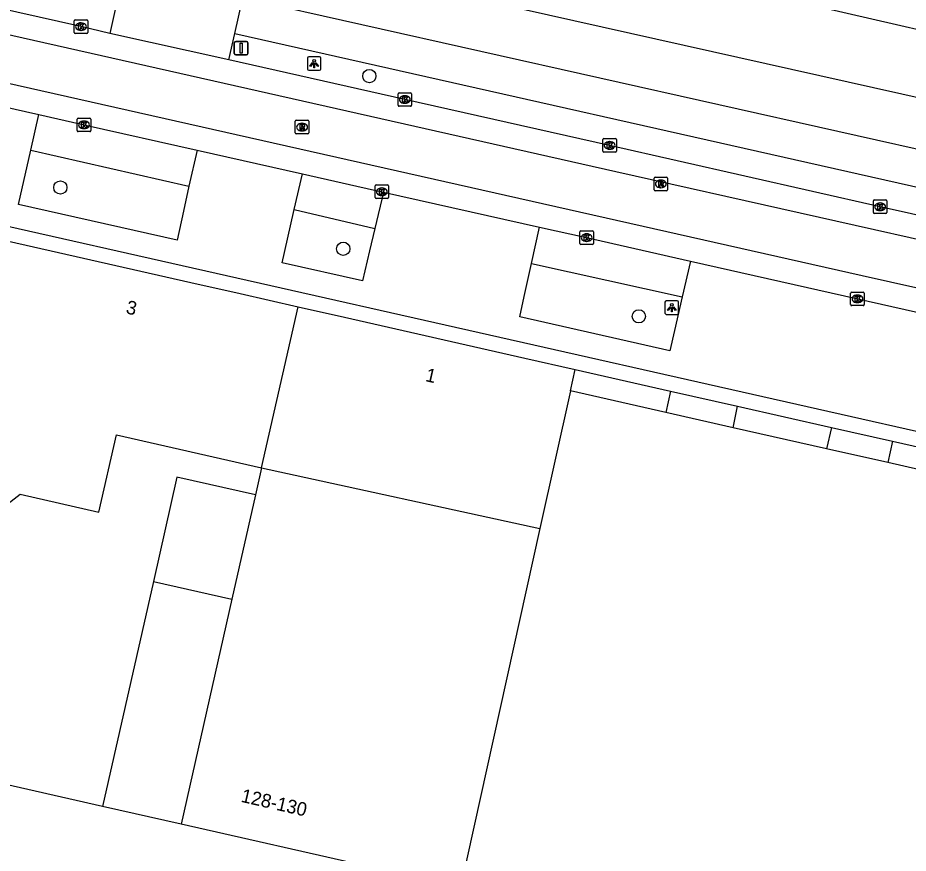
# Model space of a CAD drawing. Extents: x 161771 to 163125, y 382479 to 383177.
# Drawn here: x 162422.6 to 162488.2, y 382797.9 to 382859.4 of the extents above; entities that cross this region are included whole.
import ezdxf

# ---------------------------------------------------------------- set-up
doc = ezdxf.new("R2010")
doc.units = 0
for name, color, linetype in [('IMGEO_Boom', 7, 'Continuous'), ('IMGEO_Kolk', 7, 'Continuous'), ('IMGEO_Lichtpunt', 7, 'Continuous'), ('IMGEO_Pand', 7, 'Continuous'), ('IMGEO_Pand_nummerreeks', 7, 'Continuous'), ('IMGEO_Parkeervlak_open', 7, 'Continuous'), ('IMGEO_Rijbaan_lokaal_gesloten', 7, 'Continuous'), ('IMGEO_Rijbaan_lokaal_open', 7, 'Continuous'), ('IMGEO_Rioolput', 7, 'Continuous'), ('IMGEO_Verkeersbordpaal', 7, 'Continuous'), ('IMGEO_Voetpad_open', 7, 'Continuous')]:
    doc.layers.add(name, color=color, linetype=linetype)

msp = doc.modelspace()

# ---------------------------------------------------------------- linework, layer by layer
at = {"layer": 'IMGEO_Boom'}
for centre in [(162448.507, 382855.15), (162425.735, 382846.937), (162446.585, 382842.422), (162468.364, 382837.442)]:
    msp.add_circle(centre, 0.489, dxfattribs=at)
at = {"layer": 'IMGEO_Kolk'}
for p, q in [((162426.756, 382858.364), (162426.756, 382859.216)), ((162426.831, 382859.29), (162427.683, 382859.29)), ((162427.757, 382859.216), (162427.757, 382858.364)), ((162427.267, 382858.51), (162427.242, 382858.51)), ((162427.244, 382859.07), (162427.269, 382859.07)), ((162427.683, 382858.29), (162426.831, 382858.29)), ((162450.62, 382852.994), (162450.62, 382853.846)), ((162450.695, 382853.92), (162451.547, 382853.92)), ((162451.621, 382853.846), (162451.621, 382852.994)), ((162451.108, 382853.7), (162451.133, 382853.7)), ((162451.547, 382852.92), (162450.695, 382852.92)), ((162451.131, 382853.14), (162451.106, 382853.14)), ((162426.982, 382851.127), (162426.982, 382851.979)), ((162427.057, 382852.053), (162427.909, 382852.053)), ((162427.983, 382851.979), (162427.983, 382851.127)), ((162427.493, 382851.273), (162427.468, 382851.273)), ((162427.47, 382851.833), (162427.495, 382851.833)), ((162427.909, 382851.053), (162427.057, 382851.053)), ((162465.71, 382849.615), (162465.71, 382850.467)), ((162465.785, 382850.541), (162466.637, 382850.541)), ((162466.198, 382850.321), (162466.223, 382850.321)), ((162466.711, 382850.467), (162466.711, 382849.615)), ((162466.637, 382849.541), (162465.785, 382849.541)), ((162466.221, 382849.761), (162466.196, 382849.761)), ((162448.926, 382846.198), (162448.926, 382847.05)), ((162449.001, 382847.124), (162449.853, 382847.124)), ((162449.414, 382846.904), (162449.439, 382846.904)), ((162449.927, 382847.05), (162449.927, 382846.198)), ((162449.853, 382846.124), (162449.001, 382846.124)), ((162449.437, 382846.344), (162449.412, 382846.344)), ((162485.722, 382846.018), (162486.574, 382846.018)), ((162485.647, 382845.092), (162485.647, 382845.944)), ((162486.135, 382845.798), (162486.16, 382845.798)), ((162486.648, 382845.944), (162486.648, 382845.092)), ((162486.574, 382845.018), (162485.722, 382845.018)), ((162486.158, 382845.238), (162486.133, 382845.238)), ((162464.018, 382842.815), (162464.018, 382843.667)), ((162464.093, 382843.741), (162464.945, 382843.741)), ((162464.506, 382843.521), (162464.531, 382843.521)), ((162465.019, 382843.667), (162465.019, 382842.815)), ((162464.945, 382842.741), (162464.093, 382842.741)), ((162464.529, 382842.961), (162464.504, 382842.961)), ((162483.975, 382838.304), (162483.975, 382839.156)), ((162484.05, 382839.23), (162484.902, 382839.23)), ((162484.463, 382839.01), (162484.488, 382839.01)), ((162484.976, 382839.156), (162484.976, 382838.304)), ((162484.902, 382838.23), (162484.05, 382838.23)), ((162484.486, 382838.45), (162484.461, 382838.45))]:
    msp.add_line(p, q, dxfattribs=at)
for points in [[(162426.756, 382858.364), (162426.756, 382859.216)], [(162426.831, 382859.29), (162427.683, 382859.29)], [(162427.757, 382859.216), (162427.757, 382858.364)], [(162427.077, 382858.99), (162427.2, 382858.99), (162427.2, 382858.839), (162427.33, 382858.99), (162427.494, 382858.99), (162427.348, 382858.839), (162427.501, 382858.59), (162427.349, 382858.59), (162427.264, 382858.754), (162427.2, 382858.687), (162427.2, 382858.59), (162427.077, 382858.59), (162427.077, 382858.99)], [(162427.683, 382858.29), (162426.831, 382858.29)], [(162450.62, 382852.994), (162450.62, 382853.846)], [(162450.695, 382853.92), (162451.547, 382853.92)], [(162451.621, 382853.846), (162451.621, 382852.994)], [(162450.941, 382853.62), (162451.064, 382853.62), (162451.064, 382853.469), (162451.194, 382853.62), (162451.358, 382853.62), (162451.212, 382853.469), (162451.365, 382853.22), (162451.213, 382853.22), (162451.128, 382853.384), (162451.064, 382853.317), (162451.064, 382853.22), (162450.941, 382853.22), (162450.941, 382853.62)], [(162451.547, 382852.92), (162450.695, 382852.92)], [(162426.982, 382851.127), (162426.982, 382851.979)], [(162427.057, 382852.053), (162427.909, 382852.053)], [(162427.983, 382851.979), (162427.983, 382851.127)], [(162427.303, 382851.753), (162427.426, 382851.753), (162427.426, 382851.602), (162427.556, 382851.753), (162427.72, 382851.753), (162427.574, 382851.602), (162427.727, 382851.353), (162427.575, 382851.353), (162427.49, 382851.517), (162427.426, 382851.45), (162427.426, 382851.353), (162427.303, 382851.353), (162427.303, 382851.753)], [(162427.909, 382851.053), (162427.057, 382851.053)], [(162465.71, 382849.615), (162465.71, 382850.467)], [(162465.785, 382850.541), (162466.637, 382850.541)], [(162466.031, 382850.241), (162466.154, 382850.241), (162466.154, 382850.09), (162466.284, 382850.241), (162466.448, 382850.241), (162466.302, 382850.09), (162466.455, 382849.841), (162466.303, 382849.841), (162466.218, 382850.005), (162466.154, 382849.938), (162466.154, 382849.841), (162466.031, 382849.841), (162466.031, 382850.241)], [(162466.711, 382850.467), (162466.711, 382849.615)], [(162466.637, 382849.541), (162465.785, 382849.541)], [(162448.926, 382846.198), (162448.926, 382847.05)], [(162449.001, 382847.124), (162449.853, 382847.124)], [(162449.247, 382846.824), (162449.37, 382846.824), (162449.37, 382846.673), (162449.5, 382846.824), (162449.664, 382846.824), (162449.518, 382846.673), (162449.671, 382846.424), (162449.519, 382846.424), (162449.434, 382846.588), (162449.37, 382846.521), (162449.37, 382846.424), (162449.247, 382846.424), (162449.247, 382846.824)], [(162449.927, 382847.05), (162449.927, 382846.198)], [(162449.853, 382846.124), (162449.001, 382846.124)], [(162485.722, 382846.018), (162486.574, 382846.018)], [(162485.647, 382845.092), (162485.647, 382845.944)], [(162485.968, 382845.718), (162486.091, 382845.718), (162486.091, 382845.567), (162486.221, 382845.718), (162486.385, 382845.718), (162486.239, 382845.567), (162486.392, 382845.318), (162486.24, 382845.318), (162486.155, 382845.482), (162486.091, 382845.415), (162486.091, 382845.318), (162485.968, 382845.318), (162485.968, 382845.718)], [(162486.648, 382845.944), (162486.648, 382845.092)], [(162486.574, 382845.018), (162485.722, 382845.018)], [(162464.018, 382842.815), (162464.018, 382843.667)], [(162464.093, 382843.741), (162464.945, 382843.741)], [(162464.339, 382843.441), (162464.462, 382843.441), (162464.462, 382843.29), (162464.592, 382843.441), (162464.756, 382843.441), (162464.61, 382843.29), (162464.763, 382843.041), (162464.611, 382843.041), (162464.526, 382843.205), (162464.462, 382843.138), (162464.462, 382843.041), (162464.339, 382843.041), (162464.339, 382843.441)], [(162465.019, 382843.667), (162465.019, 382842.815)], [(162464.945, 382842.741), (162464.093, 382842.741)], [(162483.975, 382838.304), (162483.975, 382839.156)], [(162484.05, 382839.23), (162484.902, 382839.23)], [(162484.296, 382838.93), (162484.419, 382838.93), (162484.419, 382838.779), (162484.549, 382838.93), (162484.713, 382838.93), (162484.567, 382838.779), (162484.72, 382838.53), (162484.568, 382838.53), (162484.483, 382838.694), (162484.419, 382838.627), (162484.419, 382838.53), (162484.296, 382838.53), (162484.296, 382838.93)], [(162484.976, 382839.156), (162484.976, 382838.304)], [(162484.902, 382838.23), (162484.05, 382838.23)]]:
    msp.add_lwpolyline(points, dxfattribs=at)
for centre, start, end in [((162426.833, 382859.214), 91.55205, 178.44795), ((162426.833, 382859.214), 91.55205, 178.44795), ((162427.681, 382859.214), 1.55205, 88.44795), ((162427.681, 382859.214), 1.55205, 88.44795), ((162426.833, 382858.366), 181.55205, 268.44795), ((162426.833, 382858.366), 181.55205, 268.44795), ((162427.681, 382858.366), 271.55205, 358.44795), ((162427.681, 382858.366), 271.55205, 358.44795), ((162450.697, 382853.844), 91.55205, 178.44795), ((162450.697, 382853.844), 91.55205, 178.44795), ((162451.545, 382853.844), 1.55205, 88.44795), ((162451.545, 382853.844), 1.55205, 88.44795), ((162450.697, 382852.996), 181.55205, 268.44795), ((162450.697, 382852.996), 181.55205, 268.44795), ((162451.545, 382852.996), 271.55205, 358.44795), ((162451.545, 382852.996), 271.55205, 358.44795), ((162427.059, 382851.977), 91.55205, 178.44795), ((162427.059, 382851.977), 91.55205, 178.44795), ((162427.907, 382851.977), 1.55205, 88.44795), ((162427.907, 382851.977), 1.55205, 88.44795), ((162427.059, 382851.129), 181.55205, 268.44795), ((162427.059, 382851.129), 181.55205, 268.44795), ((162427.907, 382851.129), 271.55205, 358.44795), ((162427.907, 382851.129), 271.55205, 358.44795), ((162465.787, 382850.465), 91.55205, 178.44795), ((162465.787, 382850.465), 91.55205, 178.44795), ((162466.635, 382850.465), 1.55205, 88.44795), ((162466.635, 382850.465), 1.55205, 88.44795), ((162465.787, 382849.617), 181.55205, 268.44795), ((162465.787, 382849.617), 181.55205, 268.44795), ((162466.635, 382849.617), 271.55205, 358.44795), ((162466.635, 382849.617), 271.55205, 358.44795), ((162449.003, 382847.048), 91.55205, 178.44795), ((162449.003, 382847.048), 91.55205, 178.44795), ((162449.851, 382847.048), 1.55205, 88.44795), ((162449.851, 382847.048), 1.55205, 88.44795), ((162449.003, 382846.2), 181.55205, 268.44795), ((162449.003, 382846.2), 181.55205, 268.44795), ((162449.851, 382846.2), 271.55205, 358.44795), ((162449.851, 382846.2), 271.55205, 358.44795), ((162485.724, 382845.942), 91.55205, 178.44795), ((162485.724, 382845.942), 91.55205, 178.44795), ((162486.572, 382845.942), 1.55205, 88.44795), ((162486.572, 382845.942), 1.55205, 88.44795), ((162485.724, 382845.094), 181.55205, 268.44795), ((162485.724, 382845.094), 181.55205, 268.44795), ((162486.572, 382845.094), 271.55205, 358.44795), ((162486.572, 382845.094), 271.55205, 358.44795), ((162464.095, 382843.665), 91.55205, 178.44795), ((162464.095, 382843.665), 91.55205, 178.44795), ((162464.943, 382843.665), 1.55205, 88.44795), ((162464.943, 382843.665), 1.55205, 88.44795), ((162464.095, 382842.817), 181.55205, 268.44795), ((162464.095, 382842.817), 181.55205, 268.44795), ((162464.943, 382842.817), 271.55205, 358.44795), ((162464.943, 382842.817), 271.55205, 358.44795), ((162484.052, 382839.154), 91.55205, 178.44795), ((162484.052, 382839.154), 91.55205, 178.44795), ((162484.9, 382839.154), 1.55205, 88.44795), ((162484.9, 382839.154), 1.55205, 88.44795), ((162484.052, 382838.306), 181.55205, 268.44795), ((162484.052, 382838.306), 181.55205, 268.44795), ((162484.9, 382838.306), 271.55205, 358.44795), ((162484.9, 382838.306), 271.55205, 358.44795)]:
    msp.add_arc(centre, 0.0765, start, end, dxfattribs=at)
for centre, major_axis, ratio, start_param, end_param in [((162427.243, 382858.79), (-0.387, 0.002), 0.722429, 4.712389, 7.853982), ((162427.268, 382858.79), (-0.39, 0.002), 0.717154, 1.570796, 4.712389), ((162451.107, 382853.42), (-0.387, 0.002), 0.722429, 4.712389, 7.853982), ((162451.132, 382853.42), (-0.39, 0.002), 0.717154, 1.570796, 4.712389), ((162427.469, 382851.553), (-0.387, 0.002), 0.722429, 4.712389, 7.853982), ((162427.494, 382851.553), (-0.39, 0.002), 0.717154, 1.570796, 4.712389), ((162466.197, 382850.041), (-0.387, 0.002), 0.722429, 4.712389, 7.853982), ((162466.222, 382850.041), (-0.39, 0.002), 0.717154, 1.570796, 4.712389), ((162449.413, 382846.624), (-0.387, 0.002), 0.722429, 4.712389, 7.853982), ((162449.438, 382846.624), (-0.39, 0.002), 0.717154, 1.570796, 4.712389), ((162486.134, 382845.518), (-0.387, 0.002), 0.722429, 4.712389, 7.853982), ((162486.159, 382845.518), (-0.39, 0.002), 0.717154, 1.570796, 4.712389), ((162464.505, 382843.241), (-0.387, 0.002), 0.722429, 4.712389, 7.853982), ((162464.53, 382843.241), (-0.39, 0.002), 0.717154, 1.570796, 4.712389), ((162484.462, 382838.73), (-0.387, 0.002), 0.722429, 4.712389, 7.853982), ((162484.487, 382838.73), (-0.39, 0.002), 0.717154, 1.570796, 4.712389)]:
    msp.add_ellipse(centre, major_axis=major_axis, ratio=ratio, start_param=start_param, end_param=end_param, dxfattribs=at)
at = {"layer": 'IMGEO_Lichtpunt'}
for p, q in [((162443.943, 382856.473), (162443.943, 382855.666)), ((162443.943, 382856.473), (162443.943, 382855.666)), ((162444.845, 382856.568), (162444.037, 382856.568)), ((162444.845, 382856.568), (162444.037, 382856.568)), ((162444.939, 382855.666), (162444.939, 382856.473)), ((162444.939, 382855.666), (162444.939, 382856.473)), ((162444.037, 382855.572), (162444.845, 382855.572)), ((162444.037, 382855.572), (162444.845, 382855.572)), ((162470.293, 382838.488), (162470.293, 382837.681)), ((162470.293, 382838.488), (162470.293, 382837.681)), ((162471.195, 382838.583), (162470.387, 382838.583)), ((162471.195, 382838.583), (162470.387, 382838.583)), ((162471.289, 382837.681), (162471.289, 382838.488)), ((162471.289, 382837.681), (162471.289, 382838.488)), ((162470.387, 382837.587), (162471.195, 382837.587)), ((162470.387, 382837.587), (162471.195, 382837.587))]:
    msp.add_line(p, q, dxfattribs=at)
for points in [[(162444.317, 382856.137), (162444.356, 382856.109), (162444.168, 382855.847), (162444.13, 382855.874), (162444.317, 382856.137)], [(162444.419, 382856.089), (162444.466, 382856.089), (162444.466, 382855.767), (162444.419, 382855.767), (162444.419, 382856.089)], [(162444.529, 382856.109), (162444.567, 382856.136), (162444.754, 382855.874), (162444.715, 382855.846), (162444.529, 382856.109)], [(162470.667, 382838.152), (162470.706, 382838.124), (162470.518, 382837.862), (162470.48, 382837.889), (162470.667, 382838.152)], [(162470.769, 382838.104), (162470.816, 382838.104), (162470.816, 382837.782), (162470.769, 382837.782), (162470.769, 382838.104)], [(162470.879, 382838.124), (162470.917, 382838.151), (162471.104, 382837.889), (162471.065, 382837.861), (162470.879, 382838.124)]]:
    msp.add_lwpolyline(points, dxfattribs=at)
for centre in [(162444.442, 382856.271), (162470.792, 382838.286)]:
    msp.add_circle(centre, 0.0994, dxfattribs=at)
for centre, start, end in [((162444.037, 382856.473), 90, 180), ((162444.037, 382856.473), 90, 180), ((162444.845, 382856.473), 0, 90), ((162444.845, 382856.473), 0, 90), ((162444.037, 382855.666), 180, 270), ((162444.037, 382855.666), 180, 270), ((162444.845, 382855.666), 270, 0), ((162444.845, 382855.666), 270, 360), ((162470.387, 382838.488), 90, 180), ((162470.387, 382838.488), 90, 180), ((162471.195, 382838.488), 0, 90), ((162471.195, 382838.488), 0, 90), ((162470.387, 382837.681), 180, 270), ((162470.387, 382837.681), 180, 270), ((162471.195, 382837.681), 270, 0), ((162471.195, 382837.681), 270, 360)]:
    msp.add_arc(centre, 0.0946, start, end, dxfattribs=at)
at = {"layer": 'IMGEO_Pand'}
for points in [[(162461.993, 382898.878), (162465.412, 382898.09), (162459.076, 382870.603), (162457.953, 382865.73), (162498.568, 382856.368), (162500, 382862.798), (162508.559, 382901.229), (162503.683, 382902.334), (162500, 382903.182), (162472.913, 382909.416)], [(162419.769, 382843.463), (162420.058, 382843.397), (162435.348, 382839.938), (162438.995, 382839.113), (162443.249, 382838.15)], [(162440.569, 382826.284), (162443.249, 382838.15)], [(162443.249, 382838.15), (162446.684, 382837.373), (162459.976, 382834.366), (162463.676, 382833.529)], [(162463.32, 382831.951), (162463.676, 382833.529)], [(162463.32, 382831.951), (162461.08, 382821.814)], [(162470.351, 382830.36), (162463.32, 382831.951)], [(162475.317, 382829.237), (162470.351, 382830.36)], [(162482.185, 382827.683), (162475.317, 382829.237)], [(162420.198, 382820.724), (162420.008, 382822.196), (162422.77, 382824.325), (162428.575, 382823.012), (162429.863, 382828.707), (162440.569, 382826.284)], [(162486.707, 382826.66), (162482.185, 382827.683)], [(162440.569, 382826.284), (162440.118, 382824.285)], [(162440.569, 382826.284), (162461.08, 382821.814)], [(162495.517, 382824.667), (162486.707, 382826.66)], [(162440.118, 382824.285), (162434.328, 382825.595), (162432.589, 382817.91)], [(162440.118, 382824.285), (162438.383, 382816.594)], [(162461.08, 382821.814), (162455.231, 382795.352)], [(162432.589, 382817.91), (162428.836, 382801.323)], [(162432.589, 382817.91), (162438.383, 382816.594)], [(162438.383, 382816.594), (162434.638, 382800.011)], [(162434.638, 382800.011), (162428.836, 382801.323)], [(162448.511, 382796.872), (162434.638, 382800.011)]]:
    msp.add_lwpolyline(points, dxfattribs=at)
at = {"layer": 'IMGEO_Parkeervlak_open'}
for points in [[(162438.597, 382858.275), (162491.194, 382846.448)], [(162423.556, 382849.679), (162435.205, 382847.025)], [(162442.977, 382845.304), (162448.909, 382843.925)], [(162460.464, 382841.344), (162471.566, 382838.876)]]:
    msp.add_lwpolyline(points, dxfattribs=at)
at = {"layer": 'IMGEO_Rijbaan_lokaal_gesloten'}
for points in [[(162522.166, 382835.638), (162521.011, 382835.897), (162466.662, 382848.102), (162359.479, 382872.3)], [(162521.175, 382832.265), (162495.043, 382838.141), (162484.827, 382840.431), (162390.023, 382861.801), (162355.961, 382869.489)], [(162429.377, 382858.294), (162427.257, 382858.79), (162410.222, 382862.637), (162391.241, 382866.916), (162384.586, 382868.392)], [(162438.16, 382856.336), (162429.377, 382858.294)], [(162490.778, 382844.472), (162486.148, 382845.518), (162466.211, 382850.041), (162451.121, 382853.42), (162438.16, 382856.336)], [(162414.434, 382854.498), (162424.143, 382852.307)], [(162424.143, 382852.307), (162427.483, 382851.553), (162435.807, 382849.683)], [(162435.807, 382849.683), (162443.573, 382847.939)], [(162443.573, 382847.939), (162449.427, 382846.624), (162449.545, 382846.597)], [(162449.545, 382846.597), (162461.036, 382844.022)], [(162461.036, 382844.022), (162464.519, 382843.241), (162472.182, 382841.51)], [(162472.182, 382841.51), (162484.501, 382838.727), (162494.736, 382836.42), (162495.975, 382836.142)]]:
    msp.add_lwpolyline(points, dxfattribs=at)
at = {"layer": 'IMGEO_Rijbaan_lokaal_open'}
msp.add_lwpolyline([(162428.836, 382801.323), (162417.285, 382803.957)], dxfattribs=at)
at = {"layer": 'IMGEO_Rioolput'}
for p, q in [((162443.123, 382851.887), (162443.975, 382851.887)), ((162443.048, 382850.961), (162443.048, 382851.813)), ((162443.536, 382851.667), (162443.561, 382851.667)), ((162444.049, 382851.813), (162444.049, 382850.961)), ((162443.975, 382850.887), (162443.123, 382850.887)), ((162443.559, 382851.107), (162443.534, 382851.107)), ((162469.485, 382846.774), (162469.485, 382847.626)), ((162469.56, 382847.7), (162470.412, 382847.7)), ((162469.973, 382847.48), (162469.998, 382847.48)), ((162470.486, 382847.626), (162470.486, 382846.774)), ((162470.412, 382846.7), (162469.56, 382846.7)), ((162469.996, 382846.92), (162469.971, 382846.92))]:
    msp.add_line(p, q, dxfattribs=at)
for points in [[(162443.123, 382851.887), (162443.975, 382851.887)], [(162443.048, 382850.961), (162443.048, 382851.813)], [(162443.637, 382851.585), (162443.385, 382851.587), (162443.385, 382851.187)], [(162443.385, 382851.187), (162443.509, 382851.187), (162443.509, 382851.349), (162443.52, 382851.349)], [(162443.563, 382851.506), (162443.509, 382851.506), (162443.509, 382851.425)], [(162443.509, 382851.425), (162443.561, 382851.425)], [(162443.567, 382851.32), (162443.638, 382851.187), (162443.778, 382851.187), (162443.713, 382851.313)], [(162444.049, 382851.813), (162444.049, 382850.961)], [(162443.975, 382850.887), (162443.123, 382850.887)], [(162469.485, 382846.774), (162469.485, 382847.626)], [(162469.56, 382847.7), (162470.412, 382847.7)], [(162470.074, 382847.398), (162469.822, 382847.4), (162469.822, 382847)], [(162470, 382847.319), (162469.946, 382847.319), (162469.946, 382847.238)], [(162470.486, 382847.626), (162470.486, 382846.774)], [(162470.412, 382846.7), (162469.56, 382846.7)], [(162469.822, 382847), (162469.946, 382847), (162469.946, 382847.162), (162469.957, 382847.162)], [(162469.946, 382847.238), (162469.998, 382847.238)], [(162470.004, 382847.133), (162470.075, 382847), (162470.215, 382847), (162470.15, 382847.126)]]:
    msp.add_lwpolyline(points, dxfattribs=at)
for centre, radius, start, end in [((162443.125, 382851.811), 0.0765, 91.55205, 178.44795), ((162443.125, 382851.811), 0.0765, 91.55205, 178.44795), ((162443.973, 382851.811), 0.0765, 1.55205, 88.44795), ((162443.973, 382851.811), 0.0765, 1.55205, 88.44795), ((162443.519, 382851.296), 0.0533, 26.02933, 88.69889), ((162443.545, 382851.614), 0.19, 274.7715, 282.96867), ((162443.569, 382851.41), 0.0964, 77.00612, 93.18647), ((162443.583, 382851.467), 0.0378, 276.66336, 79.67722), ((162443.636, 382851.475), 0.109, 350.36119, 89.41601), ((162443.634, 382851.475), 0.112, 277.58423, 350.98172), ((162443.618, 382851.26), 0.108, 29.51342, 73.79051), ((162443.125, 382850.963), 0.0765, 181.55205, 268.44795), ((162443.125, 382850.963), 0.0765, 181.55205, 268.44795), ((162443.973, 382850.963), 0.0765, 271.55205, 358.44795), ((162443.973, 382850.963), 0.0765, 271.55205, 358.44795), ((162469.562, 382847.624), 0.0765, 91.55205, 178.44795), ((162469.562, 382847.624), 0.0765, 91.55205, 178.44795), ((162470.006, 382847.223), 0.0964, 77.00612, 93.18647), ((162470.02, 382847.28), 0.0378, 276.66336, 79.67722), ((162470.073, 382847.288), 0.109, 350.36119, 89.41601), ((162470.071, 382847.288), 0.112, 277.58423, 350.98172), ((162470.41, 382847.624), 0.0765, 1.55205, 88.44795), ((162470.41, 382847.624), 0.0765, 1.55205, 88.44795), ((162469.562, 382846.776), 0.0765, 181.55205, 268.44795), ((162469.562, 382846.776), 0.0765, 181.55205, 268.44795), ((162469.956, 382847.109), 0.0533, 26.02933, 88.69889), ((162469.982, 382847.427), 0.19, 274.7715, 282.96867), ((162470.055, 382847.073), 0.108, 29.51342, 73.79051), ((162470.41, 382846.776), 0.0765, 271.55205, 358.44795), ((162470.41, 382846.776), 0.0765, 271.55205, 358.44795)]:
    msp.add_arc(centre, radius, start, end, dxfattribs=at)
for centre, major_axis, ratio, start_param, end_param in [((162443.535, 382851.387), (-0.387, 0.002), 0.722429, 4.712389, 7.853982), ((162443.56, 382851.387), (-0.39, 0.002), 0.717154, 1.570796, 4.712389), ((162469.972, 382847.2), (-0.387, 0.002), 0.722429, 4.712389, 7.853982), ((162469.997, 382847.2), (-0.39, 0.002), 0.717154, 1.570796, 4.712389)]:
    msp.add_ellipse(centre, major_axis=major_axis, ratio=ratio, start_param=start_param, end_param=end_param, dxfattribs=at)
at = {"layer": 'IMGEO_Verkeersbordpaal'}
for p, q in [((162438.556, 382856.807), (162438.556, 382857.607)), ((162438.556, 382857.607), (162438.556, 382856.807)), ((162438.656, 382857.707), (162439.446, 382857.707)), ((162439.446, 382857.707), (162438.656, 382857.707)), ((162439.546, 382857.607), (162439.546, 382856.807)), ((162439.546, 382856.807), (162439.546, 382857.607)), ((162439.446, 382856.707), (162438.656, 382856.707)), ((162438.656, 382856.707), (162439.446, 382856.707))]:
    msp.add_line(p, q, dxfattribs=at)
msp.add_lwpolyline([(162438.976, 382857.582), (162439.126, 382857.582), (162439.126, 382856.832), (162438.976, 382856.832), (162438.976, 382857.582)], dxfattribs=at)
for centre, start, end in [((162438.656, 382857.607), 90, 180), ((162438.656, 382857.607), 90, 180), ((162439.446, 382857.607), 0, 90), ((162439.446, 382857.607), 360, 90), ((162438.656, 382856.807), 180, 270), ((162438.656, 382856.807), 180, 270), ((162439.446, 382856.807), 270, 0), ((162439.446, 382856.807), 270, 0)]:
    msp.add_arc(centre, 0.1, start, end, dxfattribs=at)
at = {"layer": 'IMGEO_Voetpad_open'}
for points in [[(162350.419, 382884.987), (162352.762, 382884.507), (162396.81, 382874.496), (162399.166, 382873.842), (162426.372, 382867.671), (162453.574, 382861.509), (162499.822, 382851.136), (162502.638, 382852.091), (162505.556, 382864.948)], [(162438.597, 382858.275), (162439.195, 382860.947), (162491.801, 382849.129), (162491.194, 382846.448)], [(162429.817, 382860.285), (162429.377, 382858.294)], [(162438.16, 382856.336), (162438.597, 382858.275)], [(162423.556, 382849.679), (162424.143, 382852.307)], [(162435.205, 382847.025), (162434.803, 382845.185), (162434.337, 382843.055), (162422.641, 382845.681), (162423.556, 382849.679)], [(162435.807, 382849.683), (162435.205, 382847.025)], [(162399.183, 382849.193), (162496.113, 382827.334), (162495.87, 382826.244)], [(162442.977, 382845.304), (162443.573, 382847.939)], [(162449.545, 382846.597), (162448.909, 382843.925)], [(162448.909, 382843.925), (162448.518, 382842.269), (162447.999, 382840.069), (162442.094, 382841.376), (162442.486, 382843.12), (162442.977, 382845.304)], [(162460.464, 382841.344), (162461.036, 382844.022)], [(162472.182, 382841.51), (162471.566, 382838.876)], [(162471.566, 382838.876), (162470.988, 382836.387), (162470.645, 382834.911), (162459.59, 382837.393), (162459.922, 382838.893), (162460.464, 382841.344)], [(162463.676, 382833.529), (162470.704, 382831.938)], [(162470.704, 382831.938), (162470.351, 382830.36)], [(162470.704, 382831.938), (162475.648, 382830.819)], [(162475.317, 382829.237), (162475.648, 382830.819)], [(162475.648, 382830.819), (162482.56, 382829.256)], [(162482.56, 382829.256), (162482.185, 382827.683)], [(162482.56, 382829.256), (162487.066, 382828.236)], [(162487.066, 382828.236), (162486.707, 382826.66)], [(162487.066, 382828.236), (162495.87, 382826.244)]]:
    msp.add_lwpolyline(points, dxfattribs=at)

# ---------------------------------------------------------------- texts
at = {"layer": 'IMGEO_Pand_nummerreeks'}
for s, rotation, p in [('3', 347.24996, (162430.517, 382837.668)), ('1', 347.25309, (162452.582, 382832.676)), ('128-130', 347.08219, (162438.993, 382801.671))]:
    msp.add_text(s, height=1, rotation=rotation, dxfattribs=at).set_placement(p)

doc.saveas('drawing.dxf')
